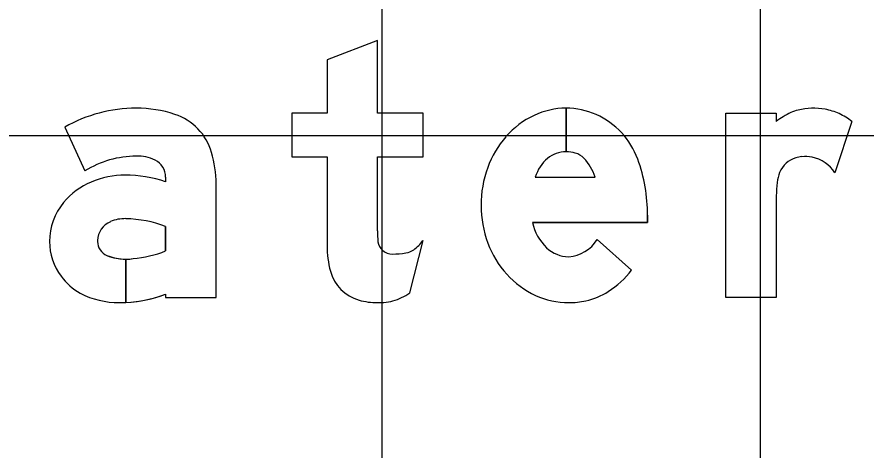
# Model space of a CAD drawing. Extents: x 2193008 to 2198143, y 1236112 to 1237864.
# Drawn here: x 2195802.777 to 2195807.263, y 1237201.446 to 1237203.732 of the extents above; entities that cross this region are included whole.
import ezdxf

# ---------------------------------------------------------------- set-up
doc = ezdxf.new("R2010")
doc.units = 0
for name, color, linetype in [('GSBWFILL', 7, 'Continuous'), ('GSCOLORFILL', 7, 'Continuous'), ('GSOUTLINE', 7, 'Continuous'), ('M-ROADS', 7, 'Continuous')]:
    doc.layers.add(name, color=color, linetype=linetype)

msp = doc.modelspace()

# ---------------------------------------------------------------- linework, layer by layer
at = {"layer": 'GSBWFILL'}
for p, q in [((2195805.6787, 1237203.2509), (2195805.6787, 1237203.0209)), ((2195805.6788, 1237203.0209), (2195805.6788, 1237203.2509)), ((2195807.1893, 1237203.1807), (2195807.099, 1237202.9096)), ((2195805.516, 1237202.8873), (2195805.8319, 1237202.8873)), ((2195804.8525, 1237202.2757), (2195804.9227, 1237202.5517)), ((2195805.8425, 1237202.557), (2195806.0251, 1237202.3953))]:
    msp.add_line(p, q, dxfattribs=at)
for points in [[(2195804.6827, 1237202.6042), (2195804.6827, 1237202.9942), (2195804.9227, 1237202.9942), (2195804.9227, 1237203.2242), (2195804.6827, 1237203.2242), (2195804.6827, 1237203.6076), (2195804.416, 1237203.5064), (2195804.416, 1237203.2242), (2195804.2293, 1237203.2242), (2195804.2293, 1237202.9942), (2195804.416, 1237202.9942), (2195804.416, 1237202.5236)], [(2195806.7893, 1237202.789), (2195806.7893, 1237202.2509), (2195806.5227, 1237202.2509), (2195806.5227, 1237203.2242), (2195806.7893, 1237203.2242), (2195806.7893, 1237203.1807)], [(2195803.0296, 1237203.1507), (2195803.1366, 1237202.9197)], [(2195803.5627, 1237202.8872), (2195803.5627, 1237202.8626)], [(2195803.5627, 1237202.2696), (2195803.5627, 1237202.2509), (2195803.8293, 1237202.2509), (2195803.8293, 1237202.8525)], [(2195806.1093, 1237202.6853), (2195806.1093, 1237202.6473), (2195805.5008, 1237202.6473)], [(2195803.5627, 1237202.6265), (2195803.5627, 1237202.497)], [(2195803.3527, 1237202.2251), (2195803.3527, 1237202.4539)], [(2195803.3528, 1237202.4539), (2195803.3528, 1237202.2251)]]:
    msp.add_lwpolyline(points, dxfattribs=at)
for centre, major_axis, ratio, start_param, end_param in [((2195803.4078, 1237202.4866), (0, 0.7643), 0.999998, 0, 0.517719), ((2195803.4078, 1237202.5982), (0, 0.6527), 0.999998, 5.96613, 6.283185), ((2195803.5177, 1237202.9333), (0, 0.3), 0.999998, 4.997165, 5.96613), ((2195805.6787, 1237202.856), (0, 0.3949), 0.999995, 0, 0.44196), ((2195805.6787, 1237202.856), (0, 0.3949), 0.999995, 5.868518, 6.283016), ((2195805.6687, 1237202.8403), (0, 0.4133), 0.999995, 5.061282, 5.861635), ((2195807.0573, 1237202.8254), (0, 0.4451), 0.999996, 0.443663, 0.646229), ((2195806.9521, 1237203.0467), (0, 0.2), 0.999996, 0.24142, 0.443663), ((2195806.9864, 1237202.9076), (0, 0.3433), 0.999996, 6.103268, 6.524606), ((2195806.9941, 1237202.9502), (0, 0.3), 0.999996, 5.846069, 6.103268), ((2195806.9635, 1237202.8846), (0, 0.3724), 0.999996, 5.631644, 5.846069), ((2195805.7058, 1237202.7987), (0, 0.4583), 0.999995, 0.44196, 0.851746), ((2195805.7481, 1237202.7616), (0, 0.5146), 0.999995, 0.851746, 1.222943), ((2195803.4078, 1237202.4866), (0, 0.5109), 0.999998, 0, 0.559495), ((2195803.4173, 1237202.7958), (0, 0.202), 0.999998, 5.822746, 6.330435), ((2195803.2417, 1237202.8525), (0, 0.5876), 0.999998, 4.712389, 4.997165), ((2195805.6787, 1237202.8663), (0, 0.1546), 0.999995, 0, 0.684319), ((2195805.6787, 1237202.8417), (0, 0.1792), 0.999995, 6.008019, 6.282813), ((2195805.7002, 1237202.9179), (0, 0.1), 0.999995, 5.468651, 6.008019), ((2195806.9336, 1237202.8529), (0, 0.1424), 0.999996, 0.067293, 0.293855), ((2195806.9383, 1237202.7821), (0, 0.2133), 0.999996, 6.094384, 6.350479), ((2195806.9439, 1237202.8115), (0, 0.1835), 0.999996, 5.27661, 6.094384), ((2195803.4627, 1237202.8872), (0, 0.1), 0.999998, 4.712389, 5.822746), ((2195805.7164, 1237202.8263), (0, 0.2095), 0.999995, 0.703138, 1.275447), ((2195805.581, 1237202.8054), (0, 0.2639), 0.999995, 5.027692, 5.468651), ((2195805.2427, 1237202.6853), (0, 0.8667), 0.999995, 4.712389, 5.061282), ((2195806.9309, 1237202.8616), (0, 0.1333), 0.999996, 0.293855, 1.188904), ((2195805.8144, 1237202.7376), (0, 0.5851), 0.999995, 1.222943, 1.570796), ((2195807.0003, 1237202.8337), (0, 0.2081), 0.999996, 1.188904, 1.450084), ((2195803.3175, 1237202.5083), (0, 0.3823), 0.999998, 0.399285, 0.87593), ((2195803.3488, 1237202.4402), (0, 0.4572), 0.999998, 0, 0.404512), ((2195803.3488, 1237202.2243), (0, 0.6732), 0.999998, 5.959871, 6.283185), ((2195807.3545, 1237202.7884), (0, 0.5651), 0.999996, 1.445958, 1.569673), ((2195803.2705, 1237202.5475), (0, 0.3211), 0.999998, 0.87593, 1.570796), ((2195805.7969, 1237202.7376), (0, 0.5676), 0.999995, 1.570796, 1.928626), ((2195803.316, 1237202.5478), (0, 0.1133), 0.999998, 0.408547, 1.530785), ((2195803.3476, 1237202.4749), (0, 0.1928), 0.999998, 6.259455, 6.691732), ((2195803.3336, 1237202.0123), (0, 0.6556), 0.999998, 5.926185, 6.254823), ((2195805.757, 1237202.7038), (0, 0.2623), 0.999995, 1.788032, 2.378697), ((2195806.3519, 1237202.6042), (0, 1.6693), 0.999994, 1.570796, 1.606005), ((2195803.2563, 1237202.5475), (0, 0.3069), 0.999998, 1.570796, 2.21394), ((2195803.3234, 1237202.5475), (0, 0.1207), 0.999998, 1.530785, 1.570796), ((2195803.2827, 1237202.5475), (0, 0.08), 0.999998, 1.570796, 2.757027), ((2195804.7593, 1237202.5584), (0, 0.0767), 0.999994, 1.74085, 2.407828), ((2195804.7471, 1237202.6826), (0, 0.2189), 0.999994, 3.756278, 4.071638), ((2195805.6797, 1237202.6576), (0, 0.1914), 0.999995, 3.209537, 4.158837), ((2195804.9334, 1237202.5236), (0, 0.5174), 0.999994, 1.570796, 1.830698), ((2195804.7617, 1237202.5611), (0, 0.0803), 0.999994, 2.407828, 3.141593), ((2195804.8157, 1237202.5854), (0, 0.1), 0.999994, 3.310762, 3.756278), ((2195805.7461, 1237202.7185), (0, 0.5133), 0.999995, 1.928626, 2.305123), ((2195805.695, 1237202.6401), (0, 0.1735), 0.999995, 2.383204, 3.128268), ((2195803.3527, 1237202.7205), (0, 0.2667), 0.999998, 2.757027, 3.141593), ((2195803.3527, 1237202.7205), (0, 0.2667), 0.999998, 3.141843, 3.28451), ((2195803.3371, 1237203.0706), (0, 0.6163), 0.999998, 3.228562, 3.516221), ((2195804.7617, 1237202.902), (0, 0.4211), 0.999994, 3.141593, 3.310762), ((2195803.2835, 1237202.5679), (0, 0.341), 0.999998, 2.21394, 2.611125), ((2195804.6428, 1237202.4464), (0, 0.2167), 0.999994, 1.830698, 2.869526), ((2195805.7136, 1237202.6892), (0, 0.4695), 0.999995, 2.305123, 2.711411), ((2195805.6342, 1237202.7016), (0, 0.4966), 0.999995, 3.710413, 4.047817), ((2195803.3184, 1237202.683), (0, 0.4588), 0.999998, 2.672443, 3.141593), ((2195804.6741, 1237202.538), (0, 0.3172), 0.999994, 3.427755, 3.738844), ((2195805.7042, 1237202.5921), (0, 0.3667), 0.999995, 3.35931, 3.710413), ((2195803.3184, 1237202.9048), (0, 0.6806), 0.999998, 3.192057, 3.508644), ((2195804.6827, 1237202.5894), (0, 0.3651), 0.999994, 2.869526, 3.141593), ((2195804.7025, 1237202.4415), (0, 0.2167), 0.999994, 3.205734, 3.427755), ((2195805.6927, 1237202.6438), (0, 0.4195), 0.999995, 2.711411, 3.141593), ((2195805.6927, 1237202.6438), (0, 0.4195), 0.999995, 3.141593, 3.35931), ((2195803.3184, 1237202.9048), (0, 0.6806), 0.999998, 3.141593, 3.191959), ((2195804.6827, 1237202.7501), (0, 0.5258), 0.999994, 3.141593, 3.205734)]:
    msp.add_ellipse(centre, major_axis=major_axis, ratio=ratio, start_param=start_param, end_param=end_param, dxfattribs=at)
at = {"layer": 'GSCOLORFILL'}
for p, q in [((2195805.6787, 1237203.2509), (2195805.6787, 1237203.0209)), ((2195805.6788, 1237203.0209), (2195805.6788, 1237203.2509)), ((2195807.1893, 1237203.1807), (2195807.099, 1237202.9096)), ((2195805.516, 1237202.8873), (2195805.8319, 1237202.8873)), ((2195804.8525, 1237202.2757), (2195804.9227, 1237202.5517)), ((2195805.8425, 1237202.557), (2195806.0251, 1237202.3953))]:
    msp.add_line(p, q, dxfattribs=at)
for points in [[(2195804.6827, 1237202.6042), (2195804.6827, 1237202.9942), (2195804.9227, 1237202.9942), (2195804.9227, 1237203.2242), (2195804.6827, 1237203.2242), (2195804.6827, 1237203.6076), (2195804.416, 1237203.5064), (2195804.416, 1237203.2242), (2195804.2293, 1237203.2242), (2195804.2293, 1237202.9942), (2195804.416, 1237202.9942), (2195804.416, 1237202.5236)], [(2195806.7893, 1237202.789), (2195806.7893, 1237202.2509), (2195806.5227, 1237202.2509), (2195806.5227, 1237203.2242), (2195806.7893, 1237203.2242), (2195806.7893, 1237203.1807)], [(2195803.0296, 1237203.1507), (2195803.1366, 1237202.9197)], [(2195803.5627, 1237202.8872), (2195803.5627, 1237202.8626)], [(2195803.5627, 1237202.2696), (2195803.5627, 1237202.2509), (2195803.8293, 1237202.2509), (2195803.8293, 1237202.8525)], [(2195806.1093, 1237202.6853), (2195806.1093, 1237202.6473), (2195805.5008, 1237202.6473)], [(2195803.5627, 1237202.6265), (2195803.5627, 1237202.497)], [(2195803.3527, 1237202.2251), (2195803.3527, 1237202.4539)], [(2195803.3528, 1237202.4539), (2195803.3528, 1237202.2251)]]:
    msp.add_lwpolyline(points, dxfattribs=at)
for centre, major_axis, ratio, start_param, end_param in [((2195803.4078, 1237202.4866), (0, 0.7643), 0.999998, 0, 0.517719), ((2195803.4078, 1237202.5982), (0, 0.6527), 0.999998, 5.96613, 6.283185), ((2195803.5177, 1237202.9333), (0, 0.3), 0.999998, 4.997165, 5.96613), ((2195805.6787, 1237202.856), (0, 0.3949), 0.999995, 0, 0.44196), ((2195805.6787, 1237202.856), (0, 0.3949), 0.999995, 5.868518, 6.283016), ((2195805.6687, 1237202.8403), (0, 0.4133), 0.999995, 5.061282, 5.861635), ((2195807.0573, 1237202.8254), (0, 0.4451), 0.999996, 0.443663, 0.646229), ((2195806.9521, 1237203.0467), (0, 0.2), 0.999996, 0.24142, 0.443663), ((2195806.9864, 1237202.9076), (0, 0.3433), 0.999996, 6.103268, 6.524606), ((2195806.9941, 1237202.9502), (0, 0.3), 0.999996, 5.846069, 6.103268), ((2195806.9635, 1237202.8846), (0, 0.3724), 0.999996, 5.631644, 5.846069), ((2195805.7058, 1237202.7987), (0, 0.4583), 0.999995, 0.44196, 0.851746), ((2195805.7481, 1237202.7616), (0, 0.5146), 0.999995, 0.851746, 1.222943), ((2195803.4078, 1237202.4866), (0, 0.5109), 0.999998, 0, 0.559495), ((2195803.4173, 1237202.7958), (0, 0.202), 0.999998, 5.822746, 6.330435), ((2195803.2417, 1237202.8525), (0, 0.5876), 0.999998, 4.712389, 4.997165), ((2195805.6787, 1237202.8663), (0, 0.1546), 0.999995, 0, 0.684319), ((2195805.6787, 1237202.8417), (0, 0.1792), 0.999995, 6.008019, 6.282813), ((2195805.7002, 1237202.9179), (0, 0.1), 0.999995, 5.468651, 6.008019), ((2195806.9336, 1237202.8529), (0, 0.1424), 0.999996, 0.067293, 0.293855), ((2195806.9383, 1237202.7821), (0, 0.2133), 0.999996, 6.094384, 6.350479), ((2195806.9439, 1237202.8115), (0, 0.1835), 0.999996, 5.27661, 6.094384), ((2195803.4627, 1237202.8872), (0, 0.1), 0.999998, 4.712389, 5.822746), ((2195805.7164, 1237202.8263), (0, 0.2095), 0.999995, 0.703138, 1.275447), ((2195805.581, 1237202.8054), (0, 0.2639), 0.999995, 5.027692, 5.468651), ((2195805.2427, 1237202.6853), (0, 0.8667), 0.999995, 4.712389, 5.061282), ((2195806.9309, 1237202.8616), (0, 0.1333), 0.999996, 0.293855, 1.188904), ((2195805.8144, 1237202.7376), (0, 0.5851), 0.999995, 1.222943, 1.570796), ((2195807.0003, 1237202.8337), (0, 0.2081), 0.999996, 1.188904, 1.450084), ((2195803.3175, 1237202.5083), (0, 0.3823), 0.999998, 0.399285, 0.87593), ((2195803.3488, 1237202.4402), (0, 0.4572), 0.999998, 0, 0.404512), ((2195803.3488, 1237202.2243), (0, 0.6732), 0.999998, 5.959871, 6.283185), ((2195807.3545, 1237202.7884), (0, 0.5651), 0.999996, 1.445958, 1.569673), ((2195803.2705, 1237202.5475), (0, 0.3211), 0.999998, 0.87593, 1.570796), ((2195805.7969, 1237202.7376), (0, 0.5676), 0.999995, 1.570796, 1.928626), ((2195803.316, 1237202.5478), (0, 0.1133), 0.999998, 0.408547, 1.530785), ((2195803.3476, 1237202.4749), (0, 0.1928), 0.999998, 6.259455, 6.691732), ((2195803.3336, 1237202.0123), (0, 0.6556), 0.999998, 5.926185, 6.254823), ((2195805.757, 1237202.7038), (0, 0.2623), 0.999995, 1.788032, 2.378697), ((2195806.3519, 1237202.6042), (0, 1.6693), 0.999994, 1.570796, 1.606005), ((2195803.2563, 1237202.5475), (0, 0.3069), 0.999998, 1.570796, 2.21394), ((2195803.3234, 1237202.5475), (0, 0.1207), 0.999998, 1.530785, 1.570796), ((2195803.2827, 1237202.5475), (0, 0.08), 0.999998, 1.570796, 2.757027), ((2195804.7593, 1237202.5584), (0, 0.0767), 0.999994, 1.74085, 2.407828), ((2195804.7471, 1237202.6826), (0, 0.2189), 0.999994, 3.756278, 4.071638), ((2195805.6797, 1237202.6576), (0, 0.1914), 0.999995, 3.209537, 4.158837), ((2195804.9334, 1237202.5236), (0, 0.5174), 0.999994, 1.570796, 1.830698), ((2195804.7617, 1237202.5611), (0, 0.0803), 0.999994, 2.407828, 3.141593), ((2195804.8157, 1237202.5854), (0, 0.1), 0.999994, 3.310762, 3.756278), ((2195805.7461, 1237202.7185), (0, 0.5133), 0.999995, 1.928626, 2.305123), ((2195805.695, 1237202.6401), (0, 0.1735), 0.999995, 2.383204, 3.128268), ((2195803.3527, 1237202.7205), (0, 0.2667), 0.999998, 2.757027, 3.141593), ((2195803.3527, 1237202.7205), (0, 0.2667), 0.999998, 3.141843, 3.28451), ((2195803.3371, 1237203.0706), (0, 0.6163), 0.999998, 3.228562, 3.516221), ((2195804.7617, 1237202.902), (0, 0.4211), 0.999994, 3.141593, 3.310762), ((2195803.2835, 1237202.5679), (0, 0.341), 0.999998, 2.21394, 2.611125), ((2195804.6428, 1237202.4464), (0, 0.2167), 0.999994, 1.830698, 2.869526), ((2195805.7136, 1237202.6892), (0, 0.4695), 0.999995, 2.305123, 2.711411), ((2195805.6342, 1237202.7016), (0, 0.4966), 0.999995, 3.710413, 4.047817), ((2195803.3184, 1237202.683), (0, 0.4588), 0.999998, 2.672443, 3.141593), ((2195804.6741, 1237202.538), (0, 0.3172), 0.999994, 3.427755, 3.738844), ((2195805.7042, 1237202.5921), (0, 0.3667), 0.999995, 3.35931, 3.710413), ((2195803.3184, 1237202.9048), (0, 0.6806), 0.999998, 3.192057, 3.508644), ((2195804.6827, 1237202.5894), (0, 0.3651), 0.999994, 2.869526, 3.141593), ((2195804.7025, 1237202.4415), (0, 0.2167), 0.999994, 3.205734, 3.427755), ((2195805.6927, 1237202.6438), (0, 0.4195), 0.999995, 2.711411, 3.141593), ((2195805.6927, 1237202.6438), (0, 0.4195), 0.999995, 3.141593, 3.35931), ((2195803.3184, 1237202.9048), (0, 0.6806), 0.999998, 3.141593, 3.191959), ((2195804.6827, 1237202.7501), (0, 0.5258), 0.999994, 3.141593, 3.205734)]:
    msp.add_ellipse(centre, major_axis=major_axis, ratio=ratio, start_param=start_param, end_param=end_param, dxfattribs=at)
at = {"layer": 'GSOUTLINE'}
for p, q in [((2195807.1893, 1237203.1807), (2195807.099, 1237202.9096)), ((2195805.516, 1237202.8873), (2195805.8319, 1237202.8873)), ((2195804.8525, 1237202.2757), (2195804.9227, 1237202.5517)), ((2195806.0251, 1237202.3953), (2195805.8425, 1237202.557))]:
    msp.add_line(p, q, dxfattribs=at)
for points in [[(2195804.6827, 1237202.6042), (2195804.6827, 1237202.9942), (2195804.9227, 1237202.9942), (2195804.9227, 1237203.2242), (2195804.6827, 1237203.2242), (2195804.6827, 1237203.6076), (2195804.416, 1237203.5064), (2195804.416, 1237203.2242), (2195804.2293, 1237203.2242), (2195804.2293, 1237202.9942), (2195804.416, 1237202.9942), (2195804.416, 1237202.5236)], [(2195806.7893, 1237202.789), (2195806.7893, 1237202.2509), (2195806.5227, 1237202.2509), (2195806.5227, 1237203.2242), (2195806.7893, 1237203.2242), (2195806.7893, 1237203.1807)], [(2195803.0296, 1237203.1507), (2195803.1366, 1237202.9197)], [(2195803.5627, 1237202.8872), (2195803.5627, 1237202.8626)], [(2195803.5627, 1237202.2696), (2195803.5627, 1237202.2509), (2195803.8293, 1237202.2509), (2195803.8293, 1237202.8525)], [(2195805.5008, 1237202.6473), (2195806.1093, 1237202.6473), (2195806.1093, 1237202.6853)], [(2195803.5627, 1237202.497), (2195803.5627, 1237202.6265)]]:
    msp.add_lwpolyline(points, dxfattribs=at)
for centre, major_axis, ratio, start_param, end_param in [((2195803.4078, 1237202.4866), (0, 0.7643), 0.999998, 6.283185, 6.800904), ((2195803.4078, 1237202.5982), (0, 0.6527), 0.999998, 5.96613, 6.283185), ((2195803.5177, 1237202.9333), (0, 0.3), 0.999998, 4.997165, 5.96613), ((2195805.6787, 1237202.856), (0, 0.3949), 0.999995, 0, 0.44196), ((2195805.6787, 1237202.856), (0, 0.3949), 0.999995, 5.868518, 6.283185), ((2195805.6687, 1237202.8403), (0, 0.4133), 0.999995, 5.061282, 5.861635), ((2195807.0573, 1237202.8254), (0, 0.4451), 0.999996, 0.443663, 0.646229), ((2195806.9521, 1237203.0467), (0, 0.2), 0.999996, 0.24142, 0.443663), ((2195806.9864, 1237202.9076), (0, 0.3433), 0.999996, 6.103268, 6.524606), ((2195806.9941, 1237202.9502), (0, 0.3), 0.999996, 5.846069, 6.103268), ((2195806.9635, 1237202.8846), (0, 0.3724), 0.999996, 5.631644, 5.846069), ((2195805.7058, 1237202.7987), (0, 0.4583), 0.999995, 0.44196, 0.851746), ((2195805.7481, 1237202.7616), (0, 0.5146), 0.999995, 0.851746, 1.222943), ((2195803.4078, 1237202.4866), (0, 0.5109), 0.999998, 0, 0.559495), ((2195803.4173, 1237202.7958), (0, 0.202), 0.999998, 5.822746, 6.330435), ((2195803.2417, 1237202.8525), (0, 0.5876), 0.999998, 4.712389, 4.997165), ((2195805.6787, 1237202.8663), (0, 0.1546), 0.999995, 0, 0.684319), ((2195805.6787, 1237202.8417), (0, 0.1792), 0.999995, 6.008019, 6.283185), ((2195805.7002, 1237202.9179), (0, 0.1), 0.999995, 5.468651, 6.008019), ((2195806.9336, 1237202.8529), (0, 0.1424), 0.999996, 0.067293, 0.293855), ((2195806.9383, 1237202.7821), (0, 0.2133), 0.999996, 6.094384, 6.350479), ((2195806.9439, 1237202.8115), (0, 0.1835), 0.999996, 5.27661, 6.094384), ((2195803.4627, 1237202.8872), (0, 0.1), 0.999998, 4.712389, 5.822746), ((2195805.7164, 1237202.8263), (0, 0.2095), 0.999995, 0.703138, 1.275447), ((2195805.581, 1237202.8054), (0, 0.2639), 0.999995, 5.027692, 5.468651), ((2195805.2427, 1237202.6853), (0, 0.8667), 0.999995, 4.712389, 5.061282), ((2195806.9309, 1237202.8616), (0, 0.1333), 0.999996, 0.293855, 1.188904), ((2195805.8144, 1237202.7376), (0, 0.5851), 0.999995, 1.222943, 1.570796), ((2195807.0003, 1237202.8337), (0, 0.2081), 0.999996, 1.188904, 1.450084), ((2195803.3175, 1237202.5083), (0, 0.3823), 0.999998, 0.399285, 0.87593), ((2195803.3488, 1237202.4402), (0, 0.4572), 0.999998, 0, 0.404512), ((2195803.3488, 1237202.2243), (0, 0.6732), 0.999998, 5.959871, 6.283185), ((2195807.3545, 1237202.7884), (0, 0.5651), 0.999996, 1.445958, 1.569673), ((2195803.2705, 1237202.5475), (0, 0.3211), 0.999998, 0.87593, 1.570796), ((2195805.7969, 1237202.7376), (0, 0.5676), 0.999995, 1.570796, 1.928626), ((2195803.316, 1237202.5478), (0, 0.1133), 0.999998, 0.408547, 1.530785), ((2195803.3476, 1237202.4749), (0, 0.1928), 0.999998, 6.25958, 6.691732), ((2195803.3519, 1237202.6576), (0, 0.01), 0.999998, 6.254787, 6.25958), ((2195803.3336, 1237202.0123), (0, 0.6556), 0.999998, 5.926185, 6.254787), ((2195805.757, 1237202.7038), (0, 0.2623), 0.999995, 1.788032, 2.378697), ((2195806.3519, 1237202.6042), (0, 1.6693), 0.999994, 1.570796, 1.606005), ((2195803.2563, 1237202.5475), (0, 0.3069), 0.999998, 1.570796, 2.21394), ((2195803.3234, 1237202.5475), (0, 0.1207), 0.999998, 1.530785, 1.570796), ((2195803.2827, 1237202.5475), (0, 0.08), 0.999998, 1.570796, 2.757027), ((2195804.7593, 1237202.5584), (0, 0.0767), 0.999994, 1.74085, 2.407828), ((2195804.7471, 1237202.6826), (0, 0.2189), 0.999994, 3.756278, 4.071638), ((2195805.6797, 1237202.6576), (0, 0.1914), 0.999995, 3.209537, 4.158837), ((2195804.9334, 1237202.5236), (0, 0.5174), 0.999994, 1.570796, 1.830698), ((2195804.7617, 1237202.5611), (0, 0.0803), 0.999994, 2.407828, 3.141593), ((2195804.8157, 1237202.5854), (0, 0.1), 0.999994, 3.310762, 3.756278), ((2195805.7461, 1237202.7185), (0, 0.5133), 0.999995, 1.928626, 2.305123), ((2195805.695, 1237202.6401), (0, 0.1735), 0.999995, 2.383204, 3.128268), ((2195803.3527, 1237202.7205), (0, 0.2667), 0.999998, 2.757027, 3.28451), ((2195803.3371, 1237203.0706), (0, 0.6163), 0.999998, 3.228562, 3.516221), ((2195804.7617, 1237202.902), (0, 0.4211), 0.999994, 3.141593, 3.310762), ((2195803.2835, 1237202.5679), (0, 0.341), 0.999998, 2.21394, 2.611125), ((2195804.6428, 1237202.4464), (0, 0.2167), 0.999994, 1.830698, 2.869526), ((2195805.7136, 1237202.6892), (0, 0.4695), 0.999995, 2.305123, 2.711411), ((2195805.6342, 1237202.7016), (0, 0.4966), 0.999995, 3.710413, 4.047817), ((2195803.3184, 1237202.683), (0, 0.4588), 0.999998, 2.672443, 3.141593), ((2195804.6741, 1237202.538), (0, 0.3172), 0.999994, 3.427755, 3.738844), ((2195805.7042, 1237202.5921), (0, 0.3667), 0.999995, 3.35931, 3.710413), ((2195803.3184, 1237202.9048), (0, 0.6806), 0.999998, 3.141593, 3.508644), ((2195804.6827, 1237202.5894), (0, 0.3651), 0.999994, 2.869526, 3.141593), ((2195804.7025, 1237202.4415), (0, 0.2167), 0.999994, 3.205734, 3.427755), ((2195805.6927, 1237202.6438), (0, 0.4195), 0.999995, 2.711411, 3.141593), ((2195805.6927, 1237202.6438), (0, 0.4195), 0.999995, 3.141593, 3.35931), ((2195804.6827, 1237202.7501), (0, 0.5258), 0.999994, 3.141593, 3.205734)]:
    msp.add_ellipse(centre, major_axis=major_axis, ratio=ratio, start_param=start_param, end_param=end_param, dxfattribs=at)
at = {"layer": 'M-ROADS'}
for p, q in [((2195804.7065, 1237163.1062), (2195804.7065, 1237223.1062)), ((2195806.7065, 1237163.1062), (2195806.7065, 1237223.1062)), ((2195734.7065, 1237203.1062), (2195864.7065, 1237203.1062))]:
    msp.add_line(p, q, dxfattribs=at)

doc.saveas('drawing.dxf')
